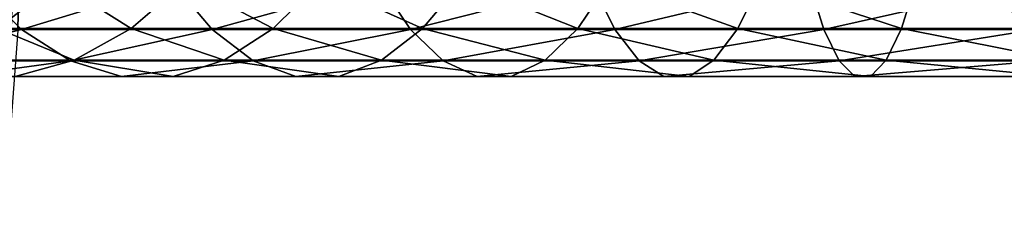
# Model space of a CAD drawing. Header units: metres. Extents: x -62 to 150, y -92 to 92.
# Tile 290 of 656: x 15 to 30, y -13 to -10. Entities that reach past the tile are written whole.
import ezdxf

# ---------------------------------------------------------------- set-up
doc = ezdxf.new("R2010")
doc.units = ezdxf.units.M
doc.layers.add('solid_500615', color=7, linetype='CONTINUOUS')

msp = doc.modelspace()

# ---------------------------------------------------------------- linework, layer by layer
at = {"layer": 'solid_500615'}
for points in [[(15.167284, -4.365465), (15.055482, -10.259061), (14.84838, -13.016401, -1.921646)], [(15.058183, -4.365467, -1.815945), (15.167284, -4.365465), (14.84838, -13.016401, -1.921646)], [(15.037526, -4.365465, 1.979728), (15.055482, -10.259061), (15.167284, -4.365465)], [(14.391798, -9.531213, -86.693047), (15.109048, -10.243814, -85.394554), (12.305325, -10.243814, -83.679115)], [(14.73829, -10.23238, -75.477882), (15.672482, -9.515565, -74.328186), (13.848431, -9.515565, -72.706383)], [(14.391798, -9.531213, -86.693047), (17.454712, -9.531213, -88.211472), (15.109048, -10.243814, -85.394554)], [(14.73829, -10.23238, -75.477882), (16.804739, -10.23238, -77.009796), (15.672482, -9.515565, -74.328186)], [(17.454712, -9.531213, -88.211472), (18.053919, -10.243814, -86.854462), (15.109048, -10.243814, -85.394554)], [(16.804739, -10.23238, -77.009796), (17.633236, -9.515565, -75.781746), (15.672482, -9.515565, -74.328186)], [(16.804739, -10.23238, -77.009796), (18.998962, -10.23238, -78.352318), (17.633236, -9.515565, -75.781746)], [(17.454712, -9.531213, -88.211472), (20.640272, -9.531213, -89.452148), (18.053919, -10.243814, -86.854462)], [(18.998962, -10.23238, -78.352318), (19.715231, -9.515565, -77.055603), (17.633236, -9.515565, -75.781746)], [(20.640272, -9.531213, -89.452148), (21.116711, -10.243814, -88.047318), (18.053919, -10.243814, -86.854462)], [(18.998962, -10.23238, -78.352318), (21.303652, -10.23238, -79.494858), (19.715231, -9.515565, -77.055603)], [(21.303652, -10.23238, -79.494858), (21.902039, -9.515565, -78.139702), (19.715231, -9.515565, -77.055603)], [(20.640272, -9.531213, -89.452148), (23.923349, -9.531213, -90.405281), (21.116711, -10.243814, -88.047318)], [(23.923349, -9.531213, -90.405281), (24.273262, -10.243814, -88.963715), (21.116711, -10.243814, -88.047318)], [(21.303652, -10.23238, -79.494858), (23.700624, -10.23238, -80.428406), (21.902039, -9.515565, -78.139702)], [(23.700624, -10.23238, -80.428406), (24.176413, -9.515565, -79.025497), (21.902039, -9.515565, -78.139702)], [(23.700624, -10.23238, -80.428406), (26.170975, -10.23238, -81.145584), (24.176413, -9.515565, -79.025497)], [(23.923349, -9.531213, -90.405281), (27.278048, -9.531213, -91.063347), (24.273262, -10.243814, -88.963715)], [(26.170975, -10.23238, -81.145584), (26.520409, -9.515565, -79.706001), (24.176413, -9.515565, -79.025497)], [(27.278048, -9.531213, -91.063347), (27.498674, -10.243814, -89.596428), (24.273262, -10.243814, -88.963715)], [(26.170975, -10.23238, -81.145584), (28.695217, -10.23238, -81.640755), (26.520409, -9.515565, -79.706001)], [(28.695217, -10.23238, -81.640755), (28.915541, -9.515565, -80.175835), (26.520409, -9.515565, -79.706001)], [(27.278048, -9.531213, -91.063347), (30.677904, -9.531213, -91.421173), (27.498674, -10.243814, -89.596428)], [(30.677904, -9.531213, -91.421173), (30.767504, -10.243814, -89.94046), (27.498674, -10.243814, -89.596428)], [(28.695217, -10.23238, -81.640755), (31.253437, -10.23238, -81.909996), (28.915541, -9.515565, -80.175835)], [(31.253437, -10.23238, -81.909996), (31.342915, -9.515565, -80.431305), (28.915541, -9.515565, -80.175835)], [(12.305325, -10.243814, -83.679115), (15.109048, -10.243814, -85.394554), (13.185131, -10.727129, -82.375008)], [(15.109048, -10.243814, -85.394554), (15.869674, -10.727129, -84.017532), (13.185131, -10.727129, -82.375008)], [(13.747114, -10.720164, -76.697708), (15.925705, -10.720164, -78.312759), (14.73829, -10.23238, -75.477882)], [(15.925705, -10.720164, -78.312759), (16.804739, -10.23238, -77.009796), (14.73829, -10.23238, -75.477882)], [(15.109048, -10.243814, -85.394554), (18.053919, -10.243814, -86.854462), (15.869674, -10.727129, -84.017532)], [(18.053919, -10.243814, -86.854462), (18.689365, -10.727129, -85.415382), (15.869674, -10.727129, -84.017532)], [(15.925705, -10.720164, -78.312759), (18.239004, -10.720164, -79.728134), (16.804739, -10.23238, -77.009796)], [(18.239004, -10.720164, -79.728134), (18.998962, -10.23238, -78.352318), (16.804739, -10.23238, -77.009796)], [(18.053919, -10.243814, -86.854462), (21.116711, -10.243814, -88.047318), (18.689365, -10.727129, -85.415382)], [(18.239004, -10.720164, -79.728134), (20.668762, -10.720164, -80.932678), (18.998962, -10.23238, -78.352318)], [(21.116711, -10.243814, -88.047318), (21.621964, -10.727129, -86.557533), (18.689365, -10.727129, -85.415382)], [(20.668762, -10.720164, -80.932678), (21.303652, -10.23238, -79.494858), (18.998962, -10.23238, -78.352318)], [(20.668762, -10.720164, -80.932678), (23.195814, -10.720164, -81.916885), (21.303652, -10.23238, -79.494858)], [(21.116711, -10.243814, -88.047318), (24.273262, -10.243814, -88.963715), (21.621964, -10.727129, -86.557533)], [(23.195814, -10.720164, -81.916885), (23.700624, -10.23238, -80.428406), (21.303652, -10.23238, -79.494858)], [(24.273262, -10.243814, -88.963715), (24.644337, -10.727129, -87.434975), (21.621964, -10.727129, -86.557533)], [(23.195814, -10.720164, -81.916885), (25.800226, -10.720164, -82.672989), (23.700624, -10.23238, -80.428406)], [(25.800226, -10.720164, -82.672989), (26.170975, -10.23238, -81.145584), (23.700624, -10.23238, -80.428406)], [(24.273262, -10.243814, -88.963715), (27.498674, -10.243814, -89.596428), (24.644337, -10.727129, -87.434975)], [(27.498674, -10.243814, -89.596428), (27.732643, -10.727129, -88.040787), (24.644337, -10.727129, -87.434975)], [(25.800226, -10.720164, -82.672989), (28.461452, -10.720164, -83.195023), (26.170975, -10.23238, -81.145584)], [(28.461452, -10.720164, -83.195023), (28.695217, -10.23238, -81.640755), (26.170975, -10.23238, -81.145584)], [(27.498674, -10.243814, -89.596428), (30.767504, -10.243814, -89.94046), (27.732643, -10.727129, -88.040787)], [(30.767504, -10.243814, -89.94046), (30.862522, -10.727129, -88.370193), (27.732643, -10.727129, -88.040787)], [(28.461452, -10.720164, -83.195023), (31.158503, -10.720164, -83.478874), (28.695217, -10.23238, -81.640755)], [(31.158503, -10.720164, -83.478874), (31.253437, -10.23238, -81.909996), (28.695217, -10.23238, -81.640755)], [(13.185131, -10.727129, -82.375008), (15.869674, -10.727129, -84.017532), (14.095417, -10.970339, -81.025726)], [(15.015809, -10.967999, -79.661461), (15.925705, -10.720164, -78.312759), (13.747114, -10.720164, -76.697708)], [(15.869674, -10.727129, -84.017532), (16.656651, -10.970339, -82.592804), (14.095417, -10.970339, -81.025726)], [(15.015809, -10.967999, -79.661461), (17.452364, -10.967999, -81.152252), (15.925705, -10.720164, -78.312759)], [(15.869674, -10.727129, -84.017532), (18.689365, -10.727129, -85.415382), (16.656651, -10.970339, -82.592804)], [(17.452364, -10.967999, -81.152252), (18.239004, -10.720164, -79.728134), (15.925705, -10.720164, -78.312759)], [(18.689365, -10.727129, -85.415382), (19.346827, -10.970339, -83.926445), (16.656651, -10.970339, -82.592804)], [(17.452364, -10.967999, -81.152252), (20.011585, -10.967999, -82.420975), (18.239004, -10.720164, -79.728134)], [(20.011585, -10.967999, -82.420975), (20.668762, -10.720164, -80.932678), (18.239004, -10.720164, -79.728134)], [(18.689365, -10.727129, -85.415382), (21.621964, -10.727129, -86.557533), (19.346827, -10.970339, -83.926445)], [(21.621964, -10.727129, -86.557533), (22.144722, -10.970339, -85.016136), (19.346827, -10.970339, -83.926445)], [(20.011585, -10.967999, -82.420975), (22.673283, -10.967999, -83.457619), (20.668762, -10.720164, -80.932678)], [(22.673283, -10.967999, -83.457619), (23.195814, -10.720164, -81.916885), (20.668762, -10.720164, -80.932678)], [(21.621964, -10.727129, -86.557533), (24.644337, -10.727129, -87.434975), (22.144722, -10.970339, -85.016136)], [(24.644337, -10.727129, -87.434975), (25.028269, -10.970339, -85.853271), (22.144722, -10.970339, -85.016136)], [(22.673283, -10.967999, -83.457619), (25.41646, -10.967999, -84.254013), (23.195814, -10.720164, -81.916885)], [(25.41646, -10.967999, -84.254013), (25.800226, -10.720164, -82.672989), (23.195814, -10.720164, -81.916885)], [(24.644337, -10.727129, -87.434975), (27.732643, -10.727129, -88.040787), (25.028269, -10.970339, -85.853271)], [(27.732643, -10.727129, -88.040787), (27.974718, -10.970339, -86.431259), (25.028269, -10.970339, -85.853271)], [(25.41646, -10.967999, -84.254013), (28.219481, -10.967999, -84.803864), (25.800226, -10.720164, -82.672989)], [(28.219481, -10.967999, -84.803864), (28.461452, -10.720164, -83.195023), (25.800226, -10.720164, -82.672989)], [(27.732643, -10.727129, -88.040787), (30.862522, -10.727129, -88.370193), (27.974718, -10.970339, -86.431259)], [(30.862522, -10.727129, -88.370193), (30.960833, -10.970339, -86.745537), (27.974718, -10.970339, -86.431259)], [(28.219481, -10.967999, -84.803864), (31.060234, -10.967999, -85.102837), (28.461452, -10.720164, -83.195023)], [(31.060234, -10.967999, -85.102837), (31.158503, -10.720164, -83.478874), (28.461452, -10.720164, -83.195023)], [(14.095417, -10.970339, -81.025726), (16.656651, -10.970339, -82.592804), (15.015809, -10.967999, -79.661461)], [(16.656651, -10.970339, -82.592804), (17.452364, -10.967999, -81.152252), (15.015809, -10.967999, -79.661461)], [(16.656651, -10.970339, -82.592804), (19.346827, -10.970339, -83.926445), (17.452364, -10.967999, -81.152252)], [(19.346827, -10.970339, -83.926445), (20.011585, -10.967999, -82.420975), (17.452364, -10.967999, -81.152252)], [(19.346827, -10.970339, -83.926445), (22.144722, -10.970339, -85.016136), (20.011585, -10.967999, -82.420975)], [(22.144722, -10.970339, -85.016136), (22.673283, -10.967999, -83.457619), (20.011585, -10.967999, -82.420975)], [(22.144722, -10.970339, -85.016136), (25.028269, -10.970339, -85.853271), (22.673283, -10.967999, -83.457619)], [(25.028269, -10.970339, -85.853271), (25.41646, -10.967999, -84.254013), (22.673283, -10.967999, -83.457619)], [(25.028269, -10.970339, -85.853271), (27.974718, -10.970339, -86.431259), (25.41646, -10.967999, -84.254013)], [(27.974718, -10.970339, -86.431259), (28.219481, -10.967999, -84.803864), (25.41646, -10.967999, -84.254013)], [(27.974718, -10.970339, -86.431259), (30.960833, -10.970339, -86.745537), (28.219481, -10.967999, -84.803864)], [(30.960833, -10.970339, -86.745537), (31.060234, -10.967999, -85.102837), (28.219481, -10.967999, -84.803864)]]:
    msp.add_3dface(points, dxfattribs=at)

doc.saveas('drawing.dxf')
